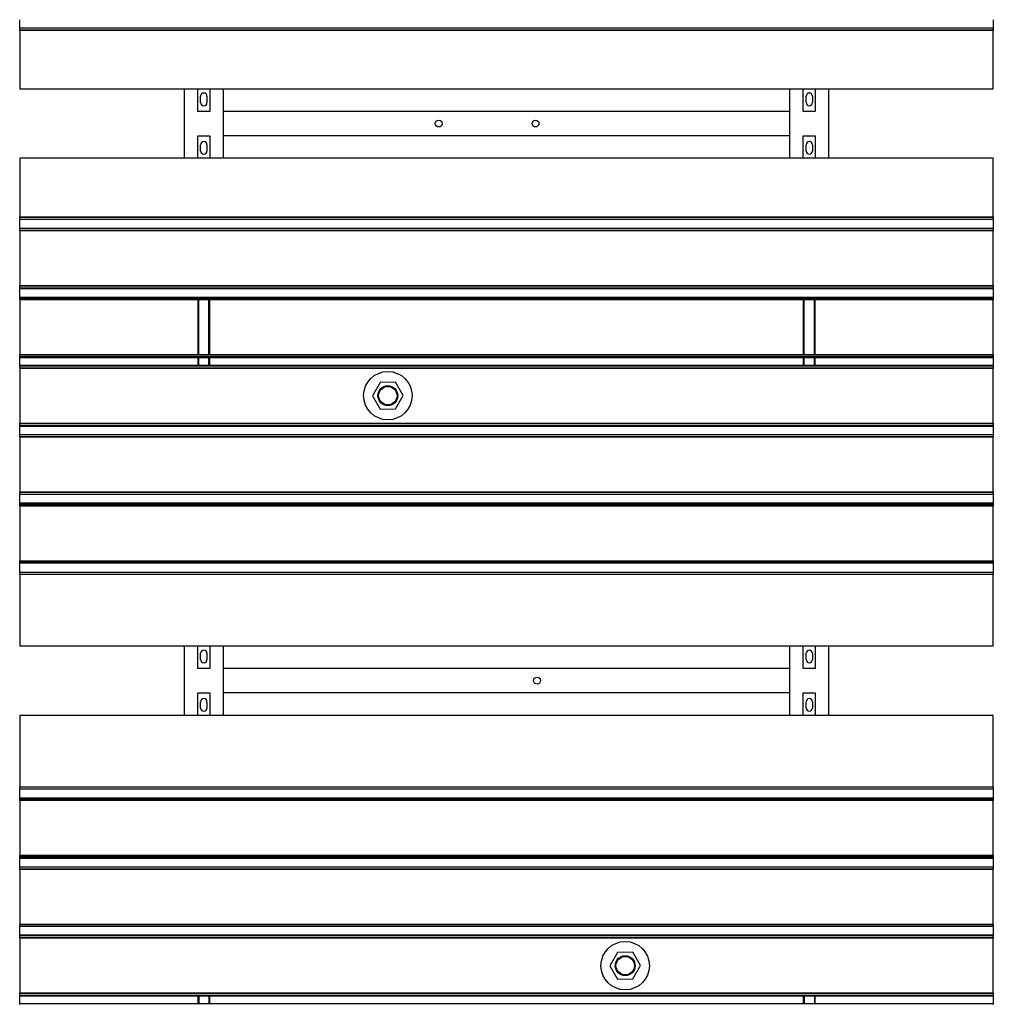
# Model space of a CAD drawing. Extents: x -89225 to 110569, y 13360 to 87647.
# Tile 314 of 478: x 41778 to 43788, y 71941 to 73974. Entities that reach past the tile are written whole.
import ezdxf

# ---------------------------------------------------------------- set-up
doc = ezdxf.new("R2010")
doc.units = 0
doc.layers.add('Iv-Lines 035', color=4, linetype='Continuous')

# ---------------------------------------------------------------- blocks, each defined once
blk = doc.blocks.new('Beluchtingselementen Bosman')
for p, q in [((1281289.4, -864104.3), (1281289.4, -864088.3)), ((1283299.4, -864088.3), (1283299.4, -864104.3)), ((1281289.4, -864105.8), (1281289.4, -864104.3)), ((1281289.4, -864105.8), (1281289.4, -864107.1)), ((1283299.4, -864105.8), (1281289.4, -864105.8)), ((1281289.4, -864109.9), (1281289.4, -864107.1)), ((1281289.4, -864110.6), (1281289.4, -864109.9)), ((1283299.4, -864109.9), (1281289.4, -864109.9)), ((1281289.4, -864110.6), (1281289.4, -864231.3)), ((1283299.4, -864110.6), (1281289.4, -864110.6)), ((1283299.4, -864104.3), (1283299.4, -864105.8)), ((1283299.4, -864107.1), (1283299.4, -864105.8)), ((1283299.4, -864107.1), (1283299.4, -864109.9)), ((1283299.4, -864109.9), (1283299.4, -864110.6)), ((1283299.4, -864231.3), (1283299.4, -864110.6)), ((1281289.4, -864231.3), (1283299.4, -864231.3)), ((1281629.4, -864374.5), (1281629.4, -864231.3)), ((1281656.9, -864277.9), (1281656.9, -864231.3)), ((1281681.9, -864231.3), (1281681.9, -864277.9)), ((1281709.4, -864231.3), (1281709.4, -864374.5)), ((1282879.4, -864374.5), (1282879.4, -864231.3)), ((1282906.9, -864277.9), (1282906.9, -864231.3)), ((1282931.9, -864231.3), (1282931.9, -864277.9)), ((1282959.4, -864231.3), (1282959.4, -864374.5)), ((1281662.9, -864259.3), (1281662.9, -864246.3)), ((1281675.9, -864246.3), (1281675.9, -864259.3)), ((1282912.9, -864259.3), (1282912.9, -864246.3)), ((1282925.9, -864246.3), (1282925.9, -864259.3)), ((1281681.9, -864277.9), (1281656.9, -864277.9)), ((1282879.4, -864277.8), (1281709.4, -864277.8)), ((1281709.4, -864277.8), (1281709.4, -864321.8)), ((1282879.4, -864321.8), (1282879.4, -864277.8)), ((1282931.9, -864277.9), (1282906.9, -864277.9)), ((1281656.9, -864374.5), (1281656.9, -864327.9)), ((1281656.9, -864327.9), (1281681.9, -864327.9)), ((1281681.9, -864327.9), (1281681.9, -864374.5)), ((1282879.4, -864327.8), (1281709.4, -864327.8)), ((1282906.9, -864374.5), (1282906.9, -864327.9)), ((1282906.9, -864327.9), (1282931.9, -864327.9)), ((1282931.9, -864327.9), (1282931.9, -864374.5)), ((1281662.9, -864359.5), (1281662.9, -864346.5)), ((1281675.9, -864346.5), (1281675.9, -864359.5)), ((1282912.9, -864359.5), (1282912.9, -864346.5)), ((1282925.9, -864346.5), (1282925.9, -864359.5)), ((1283299.4, -864374.5), (1281289.4, -864374.5)), ((1281289.4, -864374.5), (1281289.4, -864495.2)), ((1283299.4, -864495.2), (1283299.4, -864374.5)), ((1281289.4, -864495.9), (1281289.4, -864495.2)), ((1281289.4, -864495.2), (1283299.4, -864495.2)), ((1281289.4, -864498.7), (1281289.4, -864495.9)), ((1281289.4, -864495.9), (1283299.4, -864495.9)), ((1283299.4, -864495.2), (1283299.4, -864495.9)), ((1283299.4, -864495.9), (1283299.4, -864498.7)), ((1281289.4, -864498.7), (1281289.4, -864499.9)), ((1281289.4, -864501.5), (1281289.4, -864499.9)), ((1281289.4, -864499.9), (1283299.4, -864499.9)), ((1281289.4, -864517.5), (1281289.4, -864501.5)), ((1283299.4, -864499.9), (1283299.4, -864498.7)), ((1283299.4, -864499.9), (1283299.4, -864501.5)), ((1283299.4, -864501.5), (1283299.4, -864517.5)), ((1281289.4, -864519), (1281289.4, -864517.5)), ((1281289.4, -864519), (1281289.4, -864520.3)), ((1281289.4, -864519), (1283299.4, -864519)), ((1281289.4, -864523.1), (1281289.4, -864520.3)), ((1281289.4, -864523.8), (1281289.4, -864523.1)), ((1281289.4, -864523.1), (1283299.4, -864523.1)), ((1281289.4, -864523.8), (1281289.4, -864637.2)), ((1281289.4, -864523.8), (1283299.4, -864523.8)), ((1283299.4, -864517.5), (1283299.4, -864519)), ((1283299.4, -864520.3), (1283299.4, -864519)), ((1283299.4, -864520.3), (1283299.4, -864523.1)), ((1283299.4, -864523.1), (1283299.4, -864523.8)), ((1283299.4, -864637.2), (1283299.4, -864523.8)), ((1281289.4, -864637.9), (1281289.4, -864637.2)), ((1281289.4, -864637.2), (1283299.4, -864637.2)), ((1281289.4, -864640.7), (1281289.4, -864637.9)), ((1281289.4, -864637.9), (1283299.4, -864637.9)), ((1283299.4, -864637.2), (1283299.4, -864637.9)), ((1283299.4, -864637.9), (1283299.4, -864640.7)), ((1281289.4, -864640.7), (1281289.4, -864641.9)), ((1281289.4, -864643.5), (1281289.4, -864641.9)), ((1281289.4, -864641.9), (1283299.4, -864641.9)), ((1281289.4, -864659.5), (1281289.4, -864643.5)), ((1281289.4, -864643.5), (1283299.4, -864643.5)), ((1281289.4, -864661), (1281289.4, -864659.5)), ((1283299.4, -864641.9), (1283299.4, -864640.7)), ((1283299.4, -864641.9), (1283299.4, -864643.5)), ((1283299.4, -864643.5), (1283299.4, -864659.5)), ((1283299.4, -864659.5), (1283299.4, -864661)), ((1281289.4, -864661), (1281289.4, -864662.3)), ((1281289.4, -864661), (1283299.4, -864661)), ((1281289.4, -864665.1), (1281289.4, -864662.3)), ((1281289.4, -864662.3), (1283299.4, -864662.3)), ((1281289.4, -864665.8), (1281289.4, -864665.1)), ((1281289.4, -864665.1), (1283299.4, -864665.1)), ((1281289.4, -864665.8), (1281289.4, -864779.2)), ((1281289.4, -864665.8), (1283299.4, -864665.8)), ((1281656.9, -864665.8), (1281656.9, -864779.2)), ((1281658.9, -864779.2), (1281658.9, -864665.8)), ((1281679.9, -864779.2), (1281679.9, -864665.8)), ((1281681.9, -864779.2), (1281681.9, -864665.8)), ((1282906.9, -864665.8), (1282906.9, -864779.2)), ((1282908.9, -864779.2), (1282908.9, -864665.8)), ((1282929.9, -864779.2), (1282929.9, -864665.8)), ((1282931.9, -864779.2), (1282931.9, -864665.8)), ((1283299.4, -864662.3), (1283299.4, -864661)), ((1283299.4, -864662.3), (1283299.4, -864665.1)), ((1283299.4, -864665.1), (1283299.4, -864665.8)), ((1283299.4, -864779.2), (1283299.4, -864665.8)), ((1281289.4, -864779.9), (1281289.4, -864779.2)), ((1281289.4, -864779.2), (1283299.4, -864779.2)), ((1281289.4, -864782.7), (1281289.4, -864779.9)), ((1281289.4, -864779.9), (1283299.4, -864779.9)), ((1283299.4, -864779.2), (1283299.4, -864779.9)), ((1283299.4, -864779.9), (1283299.4, -864782.7)), ((1281289.4, -864782.7), (1281289.4, -864783.9)), ((1281289.4, -864785.5), (1281289.4, -864783.9)), ((1281289.4, -864783.9), (1283299.4, -864783.9)), ((1281289.4, -864801.5), (1281289.4, -864785.5)), ((1281289.4, -864785.5), (1283299.4, -864785.5)), ((1281289.4, -864803), (1281289.4, -864801.5)), ((1281289.4, -864801.5), (1283299.4, -864801.5)), ((1281656.9, -864785.5), (1281656.9, -864801.5)), ((1281658.9, -864801.5), (1281658.9, -864785.5)), ((1281679.9, -864801.5), (1281679.9, -864785.5)), ((1281681.9, -864801.5), (1281681.9, -864785.5)), ((1282906.9, -864785.5), (1282906.9, -864801.5)), ((1282908.9, -864801.5), (1282908.9, -864785.5)), ((1282929.9, -864801.5), (1282929.9, -864785.5)), ((1282931.9, -864801.5), (1282931.9, -864785.5)), ((1283299.4, -864783.9), (1283299.4, -864782.7)), ((1283299.4, -864783.9), (1283299.4, -864785.5)), ((1283299.4, -864785.5), (1283299.4, -864801.5)), ((1283299.4, -864801.5), (1283299.4, -864803)), ((1281289.4, -864803), (1281289.4, -864804.3)), ((1281289.4, -864803), (1283299.4, -864803)), ((1281289.4, -864807.1), (1281289.4, -864804.3)), ((1281289.4, -864807.8), (1281289.4, -864807.1)), ((1281289.4, -864807.1), (1283299.4, -864807.1)), ((1281289.4, -864807.8), (1281289.4, -864921.2)), ((1281289.4, -864807.8), (1283299.4, -864807.8)), ((1283299.4, -864804.3), (1283299.4, -864803)), ((1283299.4, -864804.3), (1283299.4, -864807.1)), ((1283299.4, -864807.1), (1283299.4, -864807.8)), ((1283299.4, -864921.2), (1283299.4, -864807.8)), ((1282033.4, -864837), (1282017.6, -864864.6)), ((1282065.2, -864836.9), (1282033.4, -864837)), ((1282081.2, -864864.4), (1282065.2, -864836.9)), ((1282017.6, -864864.6), (1282033.6, -864892.1)), ((1282065.4, -864892), (1282081.2, -864864.4)), ((1282033.6, -864892.1), (1282065.4, -864892)), ((1281289.4, -864921.9), (1281289.4, -864921.2)), ((1281289.4, -864921.2), (1283299.4, -864921.2)), ((1281289.4, -864924.7), (1281289.4, -864921.9)), ((1281289.4, -864921.9), (1283299.4, -864921.9)), ((1283299.4, -864921.2), (1283299.4, -864921.9)), ((1283299.4, -864921.9), (1283299.4, -864924.7)), ((1281289.4, -864924.7), (1281289.4, -864925.9)), ((1281289.4, -864927.5), (1281289.4, -864925.9)), ((1281289.4, -864925.9), (1283299.4, -864925.9)), ((1281289.4, -864943.5), (1281289.4, -864927.5)), ((1281289.4, -864927.5), (1283299.4, -864927.5)), ((1281289.4, -864945), (1281289.4, -864943.5)), ((1283299.4, -864925.9), (1283299.4, -864924.7)), ((1283299.4, -864925.9), (1283299.4, -864927.5)), ((1283299.4, -864927.5), (1283299.4, -864943.5)), ((1283299.4, -864943.5), (1283299.4, -864945)), ((1281289.4, -864945), (1281289.4, -864946.3)), ((1281289.4, -864945), (1283299.4, -864945)), ((1281289.4, -864949.1), (1281289.4, -864946.3)), ((1281289.4, -864949.8), (1281289.4, -864949.1)), ((1281289.4, -864949.1), (1283299.4, -864949.1)), ((1281289.4, -864949.8), (1281289.4, -865063.2)), ((1281289.4, -864949.8), (1283299.4, -864949.8)), ((1283299.4, -864946.3), (1283299.4, -864945)), ((1283299.4, -864946.3), (1283299.4, -864949.1)), ((1283299.4, -864949.1), (1283299.4, -864949.8)), ((1283299.4, -865063.2), (1283299.4, -864949.8)), ((1281289.4, -865063.9), (1281289.4, -865063.2)), ((1281289.4, -865063.2), (1283299.4, -865063.2)), ((1281289.4, -865066.7), (1281289.4, -865063.9)), ((1281289.4, -865063.9), (1283299.4, -865063.9)), ((1283299.4, -865063.2), (1283299.4, -865063.9)), ((1283299.4, -865063.9), (1283299.4, -865066.7)), ((1281289.4, -865066.7), (1281289.4, -865067.9)), ((1281289.4, -865069.5), (1281289.4, -865067.9)), ((1281289.4, -865067.9), (1283299.4, -865067.9)), ((1281289.4, -865085.5), (1281289.4, -865069.5)), ((1281289.4, -865087), (1281289.4, -865085.5)), ((1281289.4, -865085.5), (1283299.4, -865085.5)), ((1283299.4, -865067.9), (1283299.4, -865066.7)), ((1283299.4, -865067.9), (1283299.4, -865069.5)), ((1283299.4, -865069.5), (1283299.4, -865085.5)), ((1283299.4, -865085.5), (1283299.4, -865087)), ((1281289.4, -865087), (1281289.4, -865088.3)), ((1281289.4, -865087), (1283299.4, -865087)), ((1281289.4, -865091.1), (1281289.4, -865088.3)), ((1281289.4, -865088.3), (1283299.4, -865088.3)), ((1281289.4, -865091.8), (1281289.4, -865091.1)), ((1281289.4, -865091.1), (1283299.4, -865091.1)), ((1281289.4, -865091.8), (1281289.4, -865205.2)), ((1281289.4, -865091.8), (1283299.4, -865091.8)), ((1283299.4, -865088.3), (1283299.4, -865087)), ((1283299.4, -865088.3), (1283299.4, -865091.1)), ((1283299.4, -865091.1), (1283299.4, -865091.8)), ((1283299.4, -865205.2), (1283299.4, -865091.8)), ((1281289.4, -865205.9), (1281289.4, -865205.2)), ((1281289.4, -865205.2), (1283299.4, -865205.2)), ((1281289.4, -865208.7), (1281289.4, -865205.9)), ((1281289.4, -865205.9), (1283299.4, -865205.9)), ((1283299.4, -865205.2), (1283299.4, -865205.9)), ((1283299.4, -865205.9), (1283299.4, -865208.7)), ((1281289.4, -865208.7), (1281289.4, -865209.9)), ((1281289.4, -865208.7), (1283299.4, -865208.7)), ((1281289.4, -865211.5), (1281289.4, -865209.9)), ((1281289.4, -865209.9), (1283299.4, -865209.9)), ((1281289.4, -865227.5), (1281289.4, -865211.5)), ((1281289.4, -865229), (1281289.4, -865227.5)), ((1283299.4, -865209.9), (1283299.4, -865208.7)), ((1283299.4, -865209.9), (1283299.4, -865211.5)), ((1283299.4, -865211.5), (1283299.4, -865227.5)), ((1283299.4, -865227.5), (1283299.4, -865229)), ((1281289.4, -865229), (1281289.4, -865230.3)), ((1281289.4, -865229), (1283299.4, -865229)), ((1281289.4, -865233.1), (1281289.4, -865230.3)), ((1281289.4, -865233.8), (1281289.4, -865233.1)), ((1281289.4, -865233.1), (1283299.4, -865233.1)), ((1281289.4, -865233.8), (1281289.4, -865381.3)), ((1283299.4, -865230.3), (1283299.4, -865229)), ((1283299.4, -865230.3), (1283299.4, -865233.1)), ((1283299.4, -865233.1), (1283299.4, -865233.8)), ((1283299.4, -865381.3), (1283299.4, -865233.8)), ((1281289.4, -865381.3), (1283299.4, -865381.3)), ((1281629.4, -865524.5), (1281629.4, -865381.3)), ((1281656.9, -865427.9), (1281656.9, -865381.3)), ((1281681.9, -865381.3), (1281681.9, -865427.9)), ((1281709.4, -865381.3), (1281709.4, -865524.5)), ((1282879.4, -865524.5), (1282879.4, -865381.3)), ((1282906.9, -865427.9), (1282906.9, -865381.3)), ((1282931.9, -865381.3), (1282931.9, -865427.9)), ((1282959.4, -865381.3), (1282959.4, -865524.5)), ((1281662.9, -865409.3), (1281662.9, -865396.3)), ((1281675.9, -865396.3), (1281675.9, -865409.3)), ((1282912.9, -865409.3), (1282912.9, -865396.3)), ((1282925.9, -865396.3), (1282925.9, -865409.3)), ((1281681.9, -865427.9), (1281656.9, -865427.9)), ((1282879.4, -865427.8), (1281709.4, -865427.8)), ((1281709.4, -865427.8), (1281709.4, -865471.8)), ((1282879.4, -865471.8), (1282879.4, -865427.8)), ((1282931.9, -865427.9), (1282906.9, -865427.9)), ((1281656.9, -865524.5), (1281656.9, -865477.9)), ((1281656.9, -865477.9), (1281681.9, -865477.9)), ((1281681.9, -865477.9), (1281681.9, -865524.5)), ((1282879.4, -865477.8), (1281709.4, -865477.8)), ((1282906.9, -865524.5), (1282906.9, -865477.9)), ((1282906.9, -865477.9), (1282931.9, -865477.9)), ((1282931.9, -865477.9), (1282931.9, -865524.5)), ((1281662.9, -865509.5), (1281662.9, -865496.5)), ((1281675.9, -865496.5), (1281675.9, -865509.5)), ((1282912.9, -865509.5), (1282912.9, -865496.5)), ((1282925.9, -865496.5), (1282925.9, -865509.5)), ((1283299.4, -865524.5), (1281289.4, -865524.5)), ((1281289.4, -865524.5), (1281289.4, -865672)), ((1283299.4, -865672), (1283299.4, -865524.5)), ((1281289.4, -865672.7), (1281289.4, -865672)), ((1281289.4, -865675.5), (1281289.4, -865672.7)), ((1283299.4, -865672.7), (1281289.4, -865672.7)), ((1281289.4, -865675.5), (1281289.4, -865676.7)), ((1283299.4, -865672), (1283299.4, -865672.7)), ((1283299.4, -865672.7), (1283299.4, -865675.5)), ((1283299.4, -865676.7), (1283299.4, -865675.5)), ((1281289.4, -865678.3), (1281289.4, -865676.7)), ((1283299.4, -865676.7), (1281289.4, -865676.7)), ((1281289.4, -865694.3), (1281289.4, -865678.3)), ((1281289.4, -865695.8), (1281289.4, -865694.3)), ((1281289.4, -865695.8), (1281289.4, -865697.1)), ((1283299.4, -865695.8), (1281289.4, -865695.8)), ((1283299.4, -865676.7), (1283299.4, -865678.3)), ((1283299.4, -865678.3), (1283299.4, -865694.3)), ((1283299.4, -865694.3), (1283299.4, -865695.8)), ((1283299.4, -865697.1), (1283299.4, -865695.8)), ((1281289.4, -865699.9), (1281289.4, -865697.1)), ((1283299.4, -865697.1), (1281289.4, -865697.1)), ((1281289.4, -865700.6), (1281289.4, -865699.9)), ((1283299.4, -865699.9), (1281289.4, -865699.9)), ((1281289.4, -865700.6), (1281289.4, -865814)), ((1283299.4, -865700.6), (1281289.4, -865700.6)), ((1283299.4, -865697.1), (1283299.4, -865699.9)), ((1283299.4, -865699.9), (1283299.4, -865700.6)), ((1283299.4, -865814), (1283299.4, -865700.6)), ((1281289.4, -865814.7), (1281289.4, -865814)), ((1283299.4, -865814), (1281289.4, -865814)), ((1281289.4, -865817.5), (1281289.4, -865814.7)), ((1283299.4, -865814.7), (1281289.4, -865814.7)), ((1281289.4, -865817.5), (1281289.4, -865818.7)), ((1283299.4, -865817.5), (1281289.4, -865817.5)), ((1283299.4, -865814), (1283299.4, -865814.7)), ((1283299.4, -865814.7), (1283299.4, -865817.5)), ((1283299.4, -865818.7), (1283299.4, -865817.5)), ((1281289.4, -865820.3), (1281289.4, -865818.7)), ((1283299.4, -865818.7), (1281289.4, -865818.7)), ((1281289.4, -865836.3), (1281289.4, -865820.3)), ((1283299.4, -865820.3), (1281289.4, -865820.3)), ((1281289.4, -865837.8), (1281289.4, -865836.3)), ((1281289.4, -865837.8), (1281289.4, -865839.1)), ((1283299.4, -865837.8), (1281289.4, -865837.8)), ((1283299.4, -865818.7), (1283299.4, -865820.3)), ((1283299.4, -865820.3), (1283299.4, -865836.3)), ((1283299.4, -865836.3), (1283299.4, -865837.8)), ((1283299.4, -865839.1), (1283299.4, -865837.8)), ((1281289.4, -865841.9), (1281289.4, -865839.1)), ((1281289.4, -865842.6), (1281289.4, -865841.9)), ((1283299.4, -865841.9), (1281289.4, -865841.9)), ((1281289.4, -865842.6), (1281289.4, -865956)), ((1283299.4, -865842.6), (1281289.4, -865842.6)), ((1283299.4, -865839.1), (1283299.4, -865841.9)), ((1283299.4, -865841.9), (1283299.4, -865842.6)), ((1283299.4, -865956), (1283299.4, -865842.6)), ((1281289.4, -865956.7), (1281289.4, -865956)), ((1283299.4, -865956), (1281289.4, -865956)), ((1281289.4, -865959.5), (1281289.4, -865956.7)), ((1283299.4, -865956.7), (1281289.4, -865956.7)), ((1281289.4, -865959.5), (1281289.4, -865960.7)), ((1283299.4, -865956), (1283299.4, -865956.7)), ((1283299.4, -865956.7), (1283299.4, -865959.5)), ((1283299.4, -865960.7), (1283299.4, -865959.5)), ((1281289.4, -865962.3), (1281289.4, -865960.7)), ((1283299.4, -865960.7), (1281289.4, -865960.7)), ((1281289.4, -865978.3), (1281289.4, -865962.3)), ((1281289.4, -865979.8), (1281289.4, -865978.3)), ((1283299.4, -865978.3), (1281289.4, -865978.3)), ((1281289.4, -865979.8), (1281289.4, -865981.1)), ((1283299.4, -865979.8), (1281289.4, -865979.8)), ((1283299.4, -865960.7), (1283299.4, -865962.3)), ((1283299.4, -865962.3), (1283299.4, -865978.3)), ((1283299.4, -865978.3), (1283299.4, -865979.8)), ((1283299.4, -865981.1), (1283299.4, -865979.8)), ((1281289.4, -865983.9), (1281289.4, -865981.1)), ((1281289.4, -865984.6), (1281289.4, -865983.9)), ((1283299.4, -865983.9), (1281289.4, -865983.9)), ((1281289.4, -865984.6), (1281289.4, -866098)), ((1283299.4, -865984.6), (1281289.4, -865984.6)), ((1283299.4, -865981.1), (1283299.4, -865983.9)), ((1283299.4, -865983.9), (1283299.4, -865984.6)), ((1283299.4, -866098), (1283299.4, -865984.6)), ((1282523.4, -866013.8), (1282507.6, -866041.4)), ((1282555.2, -866013.7), (1282523.4, -866013.8)), ((1282571.2, -866041.2), (1282555.2, -866013.7)), ((1282507.6, -866041.4), (1282523.6, -866068.9)), ((1282555.4, -866068.8), (1282571.2, -866041.2)), ((1282523.6, -866068.9), (1282555.4, -866068.8)), ((1281289.4, -866098.7), (1281289.4, -866098)), ((1283299.4, -866098), (1281289.4, -866098)), ((1281289.4, -866101.5), (1281289.4, -866098.7)), ((1283299.4, -866098.7), (1281289.4, -866098.7)), ((1281289.4, -866101.5), (1281289.4, -866102.7)), ((1281289.4, -866104.3), (1281289.4, -866102.7)), ((1283299.4, -866102.7), (1281289.4, -866102.7)), ((1283299.4, -866098), (1283299.4, -866098.7)), ((1283299.4, -866098.7), (1283299.4, -866101.5)), ((1283299.4, -866102.7), (1283299.4, -866101.5)), ((1283299.4, -866102.7), (1283299.4, -866104.3)), ((1281289.4, -866120.3), (1281289.4, -866104.3)), ((1283299.4, -866104.3), (1281289.4, -866104.3)), ((1281289.4, -866121.8), (1281289.4, -866120.3)), ((1283299.4, -866120.3), (1281289.4, -866120.3)), ((1281656.9, -866104.3), (1281656.9, -866120.3)), ((1281658.9, -866104.3), (1281658.9, -866120.3)), ((1281679.9, -866104.3), (1281679.9, -866120.3)), ((1281681.9, -866120.3), (1281681.9, -866104.3)), ((1282906.9, -866104.3), (1282906.9, -866120.3)), ((1282908.9, -866104.3), (1282908.9, -866120.3)), ((1282929.9, -866104.3), (1282929.9, -866120.3)), ((1282931.9, -866120.3), (1282931.9, -866104.3)), ((1283299.4, -866104.3), (1283299.4, -866120.3)), ((1283299.4, -866120.3), (1283299.4, -866121.8))]:
    blk.add_line(p, q)
for centre, radius in [((1282154.4, -864302.8), 7), ((1282354.4, -864302.8), 7), ((1282049.4, -864864.5), 50), ((1282049.4, -864864.5), 20.5), ((1282049.4, -864864.5), 19), ((1282357.4, -865452.8), 7), ((1282539.4, -866041.3), 50), ((1282539.4, -866041.3), 20.5), ((1282539.4, -866041.3), 19)]:
    blk.add_circle(centre, radius)
for centre, start, end in [((1281669.4, -864246.3), 360, 180), ((1282919.4, -864246.3), 0, 180), ((1281669.4, -864259.3), 180, 360), ((1282919.4, -864259.3), 180, 0), ((1281669.4, -864346.5), 0, 180), ((1282919.4, -864346.5), 360, 180), ((1281669.4, -864359.5), 180, 0), ((1282919.4, -864359.5), 180, 360), ((1281669.4, -865396.3), 360, 180), ((1282919.4, -865396.3), 0, 180), ((1281669.4, -865409.3), 180, 360), ((1282919.4, -865409.3), 180, 0), ((1281669.4, -865496.5), 0, 180), ((1282919.4, -865496.5), 360, 180), ((1281669.4, -865509.5), 180, 0), ((1282919.4, -865509.5), 180, 360)]:
    blk.add_arc(centre, 6.5, start, end)

msp = doc.modelspace()

# ---------------------------------------------------------------- block references
at = {"layer": 'Iv-Lines 035'}
msp.add_blockref('Beluchtingselementen Bosman', (-1239510.9, 938062.2), dxfattribs=at)

doc.saveas('drawing.dxf')
